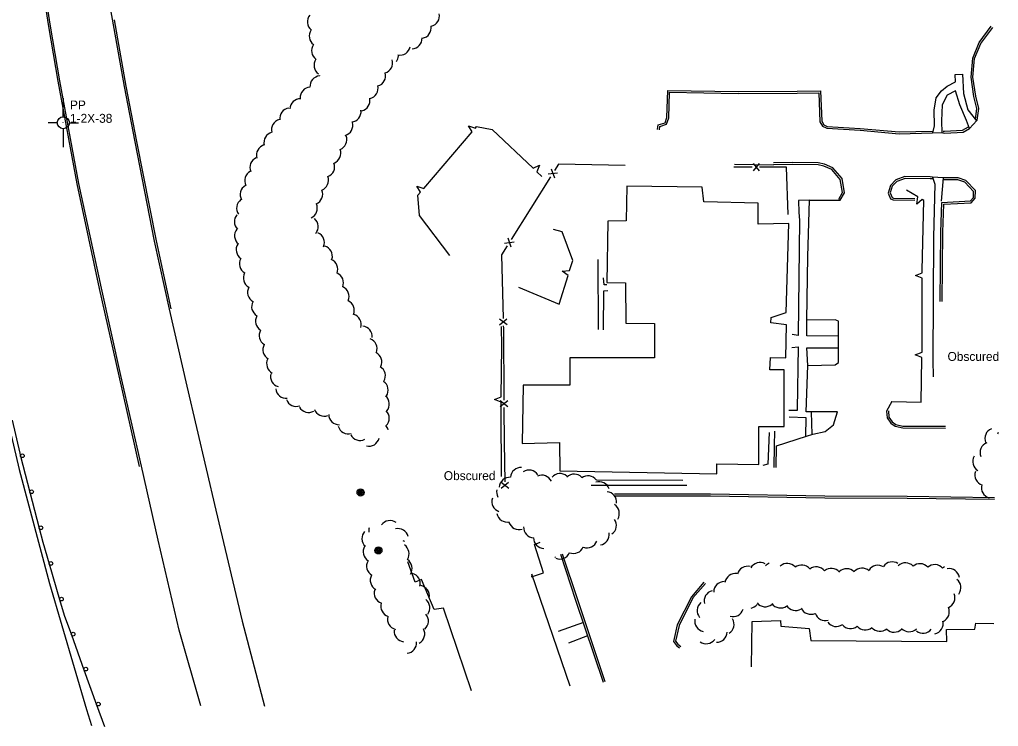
# Model space of a CAD drawing. Extents: x 2402803 to 2427059, y 6985292 to 6997652.
# Drawn here: x 2410890 to 2411417, y 6985344 to 6985725 of the extents above; entities that cross this region are included whole.
import ezdxf

# ---------------------------------------------------------------- set-up
doc = ezdxf.new("R2010")
doc.units = 0
for name, color, linetype in [('p_control ground ctrl', 7, 'Continuous'), ('p_dtm retaining wall', 7, 'Continuous'), ('p_dtm sidewalk', 7, 'Continuous'), ('p_road - paved curb', 7, 'Continuous'), ('p_road guard rails', 7, 'Continuous'), ('p_structure building', 7, 'Continuous'), ('p_structure fence', 7, 'Continuous'), ('p_utility manhole', 7, 'Continuous'), ('p_veg woods', 7, 'Continuous')]:
    doc.layers.add(name, color=color, linetype=linetype)

msp = doc.modelspace()

# ---------------------------------------------------------------- linework, layer by layer
at = {"layer": 'p_control ground ctrl'}
for p, q in [((2410913.64, 6985672.36), (2410913.66, 6985682.36)), ((2410910.4, 6985669.12), (2410905.4, 6985669.13)), ((2410913.64, 6985665.88), (2410913.62, 6985655.88)), ((2410913.64, 6985669.12), (2410913.64, 6985669.16)), ((2410916.88, 6985669.12), (2410921.88, 6985669.11))]:
    msp.add_line(p, q, dxfattribs=at)
msp.add_circle((2410913.64, 6985669.12), 3.24, dxfattribs=at)
at = {"layer": 'p_dtm retaining wall'}
for p, q in [((2411107.81, 6985633.77), (2411133.8, 6985664.17)), ((2411275.21, 6985646.75), (2411296.17, 6985646.46)), ((2411168.79, 6985642.71), (2411171.49, 6985640.17)), ((2411374.02, 6985629.15), (2411367.84, 6985632.79)), ((2411376.21, 6985545.53), (2411376.29, 6985585.52))]:
    msp.add_line(p, q, dxfattribs=at)
for points in [[(2411133.8, 6985664.17), (2411131.89, 6985667.53), (2411135.6, 6985666.28)], [(2411135.6, 6985666.28), (2411136.29, 6985667.09), (2411144.74, 6985665.41), (2411166.78, 6985644.61)], [(2411166.78, 6985644.61), (2411170.23, 6985646.35), (2411168.79, 6985642.71)], [(2411106.01, 6985631.66), (2411104.11, 6985635.02), (2411107.81, 6985633.77)], [(2411121.77, 6985597.67), (2411105.48, 6985619.27), (2411104.7, 6985630.13), (2411106.01, 6985631.66)], [(2411376.37, 6985627.76), (2411373.38, 6985625.31), (2411373.98, 6985629.17)], [(2411376.3, 6985588.29), (2411376.3, 6985589.67), (2411377.22, 6985627.26), (2411376.37, 6985627.76)], [(2411186.34, 6985589.5), (2411188.03, 6985595.02), (2411182.37, 6985610.41), (2411177.63, 6985611.63)], [(2411158.77, 6985580.56), (2411180.82, 6985571.51), (2411185.52, 6985586.85)], [(2411185.52, 6985586.85), (2411182.44, 6985589.18), (2411186.34, 6985589.5)], [(2411376.29, 6985585.52), (2411372.66, 6985586.85), (2411376.3, 6985588.29)], [(2411149.57, 6985521.49), (2411149.9, 6985548.66), (2411149.66, 6985559.51)], [(2411376.2, 6985542.76), (2411372.57, 6985544.09), (2411376.21, 6985545.53)], [(2411359.96, 6985519.09), (2411375.78, 6985518.74), (2411376.2, 6985542.17), (2411376.2, 6985542.76)], [(2411149.54, 6985518.72), (2411145.92, 6985520.08), (2411149.57, 6985521.49)], [(2411149.61, 6985478.75), (2411149.48, 6985514.1), (2411149.54, 6985518.72)]]:
    msp.add_lwpolyline(points, dxfattribs=at)
at = {"layer": 'p_dtm sidewalk'}
for points in [[(2411382.06, 6985663.67), (2411382.96, 6985667.5), (2411382.69, 6985675.94), (2411383.9, 6985682.55), (2411386.77, 6985686.29), (2411389.83, 6985688.89), (2411394.31, 6985691.21), (2411394.1, 6985695.12), (2411398.02, 6985695.21), (2411398.64, 6985684.88), (2411400.87, 6985676.01), (2411405.61, 6985670.09)], [(2411401.82, 6985666.06), (2411400.22, 6985670.25), (2411396.52, 6985678.72), (2411394.23, 6985686.3), (2411389.83, 6985683.93), (2411387.02, 6985678.74), (2411386.78, 6985670.14), (2411386.89, 6985663.6)], [(2411381.89, 6985639.9), (2411383.2, 6985636.04), (2411382.34, 6985607.49), (2411382.12, 6985541.37), (2411382.29, 6985532.32)], [(2411387.55, 6985639.44), (2411386.5, 6985626.96)], [(2411315.58, 6985627.47), (2411309.65, 6985627.25), (2411309.82, 6985620.75), (2411310.13, 6985616.65), (2411309.42, 6985554.65), (2411306.23, 6985555.04)], [(2411201.91, 6985557.74), (2411201.75, 6985595.58)], [(2411206.5, 6985581.78), (2411204.92, 6985581.79), (2411204.61, 6985585.55)], [(2411204.59, 6985557.62), (2411204.83, 6985578.68), (2411206.89, 6985578.77)], [(2411331.23, 6985554.16), (2411314.23, 6985554.36), (2411314.14, 6985563.02)], [(2411306.08, 6985548.18), (2411309.53, 6985548.49), (2411309.01, 6985514.81), (2411308.97, 6985514.2), (2411304.47, 6985514.15)], [(2411314.66, 6985538.44), (2411314.13, 6985548.01), (2411331.23, 6985547.97)], [(2411316.97, 6985501.26), (2411316.63, 6985513.44)], [(2411313.58, 6985500.3), (2411313.89, 6985510.17), (2411304.62, 6985510.61)], [(2411293.91, 6985502.41), (2411293.15, 6985485.23), (2411290.54, 6985484.52)], [(2411296.76, 6985495.19), (2411296.85, 6985503)], [(2411201.02, 6985476.83), (2411247.4, 6985476.61)], [(2411249.59, 6985473.78), (2411198.02, 6985473.83)], [(2411193.79, 6985400.09), (2411180.28, 6985395.19)], [(2411185.99, 6985389.18), (2411196.15, 6985393.05)]]:
    msp.add_lwpolyline(points, dxfattribs=at)
at = {"layer": 'p_road - paved curb'}
for points in [[(2410910.85, 6985691.58), (2410905.75, 6985721.01), (2410900.8, 6985753.26), (2410895.93, 6985786.29), (2410890.97, 6985819.73), (2410889, 6985843.87), (2410885.42, 6985872.64), (2410883.31, 6985891.25), (2410881.33, 6985896.79), (2410876.66, 6985899.93), (2410869.69, 6985900.17), (2410844.08, 6985898.12), (2410822.36, 6985896.03)], [(2410911.84, 6985691.75), (2410906.74, 6985721.17), (2410901.79, 6985753.41), (2410896.92, 6985786.44), (2410891.96, 6985819.84), (2410889.99, 6985843.97), (2410886.41, 6985872.76), (2410884.29, 6985891.48), (2410882.16, 6985897.44), (2410876.98, 6985900.92), (2410869.67, 6985901.17), (2410843.99, 6985899.12), (2410822.4, 6985897.04)], [(2410939.05, 6985729.99), (2410946.34, 6985688.58)], [(2410941.02, 6985724.58), (2410947.32, 6985688.75)], [(2411405.04, 6985670.93), (2411405.04, 6985670.94), (2411405.81, 6985676.77), (2411404.21, 6985683.27), (2411402.66, 6985693.6), (2411403.58, 6985703.95), (2411407.06, 6985712.23), (2411413.55, 6985721.06)], [(2411405.83, 6985670.32), (2411406, 6985670.54), (2411406.83, 6985676.83), (2411405.19, 6985683.46), (2411403.67, 6985693.63), (2411404.56, 6985703.71), (2411407.94, 6985711.73), (2411414.36, 6985720.47)], [(2410954.69, 6985484.08), (2410943.64, 6985532.84), (2410933.14, 6985579.93), (2410921.1, 6985636.21), (2410910.86, 6985691.57)], [(2410955.67, 6985484.3), (2410944.62, 6985533.06), (2410934.12, 6985580.14), (2410922.08, 6985636.41), (2410911.84, 6985691.75)], [(2410946.34, 6985688.58), (2410952.14, 6985658.91), (2410962.61, 6985605.31), (2410970.58, 6985568.81)], [(2410947.32, 6985688.77), (2410953.12, 6985659.1), (2410963.59, 6985605.51), (2410971.56, 6985569.02)], [(2410847.1, 6985684.66), (2410858.5, 6985620.44), (2410874.82, 6985546.34), (2410889.86, 6985482.51), (2410906.12, 6985421), (2410926.18, 6985353.27), (2410928.84, 6985344.63)], [(2411233.73, 6985665.49), (2411234.13, 6985667.92), (2411237.8, 6985669.12), (2411238.82, 6985671.91), (2411239.25, 6985686.56), (2411277.16, 6985685.89), (2411308.93, 6985686.07), (2411321.58, 6985686.23), (2411322.21, 6985669.92), (2411323.34, 6985667.99), (2411325.2, 6985667.11), (2411342.92, 6985666.1), (2411363.94, 6985664.14), (2411381.88, 6985664.67)], [(2411234.72, 6985665.33), (2411235.02, 6985667.16), (2411238.57, 6985668.32), (2411239.81, 6985671.72), (2411240.22, 6985685.54), (2411277.15, 6985684.89), (2411308.94, 6985685.07), (2411320.62, 6985685.22), (2411321.22, 6985669.63), (2411322.63, 6985667.22), (2411324.95, 6985666.12), (2411342.85, 6985665.1), (2411363.91, 6985663.14), (2411381.91, 6985663.67)], [(2411387.5, 6985663.6), (2411388.42, 6985663.58), (2411398.36, 6985664.06), (2411401.73, 6985665.97)], [(2411387.52, 6985664.6), (2411388.41, 6985664.58), (2411398.07, 6985665.05), (2411401.24, 6985666.84)], [(2411405.83, 6985670.32), (2411401.73, 6985665.97)], [(2411387.96, 6985663.59), (2411381.91, 6985663.67)], [(2411332.19, 6985627.43), (2411334.44, 6985631.4), (2411333.15, 6985639.04), (2411328.26, 6985644.8), (2411323.68, 6985646.77), (2411320.32, 6985647.53), (2411306.46, 6985647.68), (2411296.15, 6985647.46)], [(2411331.32, 6985627.92), (2411333.39, 6985631.58), (2411332.21, 6985638.6), (2411327.65, 6985643.97), (2411323.37, 6985645.81), (2411320.2, 6985646.53), (2411306.47, 6985646.68), (2411296.17, 6985646.46)], [(2411381.89, 6985639.9), (2411380.59, 6985640), (2411366.99, 6985640.14), (2411362.09, 6985638.33), (2411359.23, 6985635.42), (2411357.99, 6985631.28), (2411359.31, 6985628.2), (2411360.68, 6985627.54), (2411372.34, 6985627.39)], [(2411387.55, 6985639.44), (2411381.89, 6985639.9)], [(2411381.81, 6985638.9), (2411380.55, 6985639), (2411367.16, 6985639.14), (2411362.65, 6985637.47), (2411360.12, 6985634.9), (2411359.05, 6985631.34), (2411360.08, 6985628.94), (2411360.91, 6985628.54), (2411372.35, 6985628.39)], [(2411386.04, 6985572.89), (2411386.41, 6985610.18), (2411386.93, 6985626.26), (2411402.29, 6985627), (2411403.93, 6985628.95), (2411403.99, 6985632.19), (2411399.35, 6985637.18), (2411395.45, 6985638.39), (2411387.77, 6985638.42), (2411387.47, 6985638.44)], [(2411387.04, 6985572.88), (2411387.41, 6985610.16), (2411387.9, 6985625.31), (2411402.78, 6985626.02), (2411404.92, 6985628.58), (2411405, 6985632.57), (2411399.9, 6985638.06), (2411395.6, 6985639.39), (2411387.81, 6985639.42), (2411387.55, 6985639.44)], [(2411297.76, 6985495.17), (2411313.9, 6985500.4), (2411317.41, 6985501.38), (2411323.96, 6985502.95), (2411328.62, 6985506.55), (2411330.63, 6985513.54), (2411313.8, 6985513.42), (2411314.66, 6985538.44), (2411329.46, 6985538.77), (2411331.22, 6985540.06), (2411331.24, 6985541.87), (2411331.22, 6985562.37), (2411329.45, 6985562.97), (2411314.14, 6985562.82), (2411314.62, 6985597.05), (2411315.58, 6985627.47), (2411332.19, 6985627.43)], [(2410970.58, 6985568.81), (2410980.22, 6985527.23), (2410995.83, 6985460.54), (2411009.98, 6985400.86), (2411022.02, 6985355.02)], [(2411359.96, 6985519.09), (2411357.12, 6985513.92)], [(2411357.12, 6985513.92), (2411357.45, 6985510.28), (2411359.35, 6985507.45), (2411361.72, 6985505.78), (2411365.82, 6985504.8), (2411388.84, 6985504.78)], [(2411358.12, 6985514.01), (2411358.42, 6985510.63), (2411360.08, 6985508.16), (2411362.14, 6985506.71), (2411365.94, 6985505.8), (2411388.84, 6985505.78)], [(2411296.57, 6985483.54), (2411296.76, 6985495.19)], [(2411297.57, 6985483.52), (2411297.76, 6985495.17)], [(2410987.74, 6985355.15), (2410975.96, 6985395.96), (2410964.69, 6985444.44), (2410955.67, 6985484.3)], [(2411210.48, 6985469.27), (2411262.21, 6985469.35), (2411323.9, 6985468.25), (2411368.22, 6985468.06), (2411415.3, 6985467.41)], [(2411210.48, 6985468.27), (2411262.2, 6985468.35), (2411323.89, 6985467.25), (2411368.21, 6985467.06), (2411415.29, 6985466.41)], [(2411204.63, 6985367.76), (2411189.8, 6985411.98), (2411181.63, 6985436.61)], [(2411205.58, 6985368.08), (2411190.75, 6985412.3), (2411182.58, 6985436.92)], [(2411258.74, 6985421.7), (2411251.96, 6985413.85), (2411244.39, 6985398.86), (2411242.38, 6985389.81), (2411243.88, 6985387.67), (2411245.65, 6985386.41)], [(2411259.5, 6985421.05), (2411252.8, 6985413.29), (2411245.34, 6985398.52), (2411243.45, 6985390.02), (2411244.6, 6985388.38), (2411246.23, 6985387.22)]]:
    msp.add_lwpolyline(points, dxfattribs=at)
at = {"layer": 'p_road guard rails'}
for p, q in [((2410890.59, 6985489.56), (2410895.59, 6985470.19)), ((2410895.59, 6985470.19), (2410900.59, 6985450.83)), ((2410906, 6985431.58), (2410911.66, 6985412.41)), ((2410917.96, 6985393.44), (2410924.76, 6985374.63)), ((2410924.76, 6985374.63), (2410931.55, 6985355.82))]:
    msp.add_line(p, q, dxfattribs=at)
for points in [[(2410886.1, 6985509.05), (2410890.14, 6985491.29), (2410890.59, 6985489.56)], [(2410900.59, 6985450.83), (2410902.55, 6985443.25), (2410906, 6985431.58)], [(2410911.66, 6985412.41), (2410914.14, 6985404.01), (2410917.96, 6985393.44)], [(2410931.55, 6985355.82), (2410935.78, 6985344.13), (2410935.78, 6985344.13)]]:
    msp.add_lwpolyline(points, dxfattribs=at)
for centre in [(2410891.56, 6985489.81), (2410896.56, 6985470.44), (2410901.56, 6985451.08), (2410906.96, 6985431.86), (2410912.62, 6985412.69), (2410918.9, 6985393.78), (2410925.7, 6985374.97), (2410932.49, 6985356.16)]:
    msp.add_circle(centre, 1, dxfattribs=at)
at = {"layer": 'p_structure building'}
msp.add_lwpolyline([(2411257.86, 6985634.51), (2411217.24, 6985634.98), (2411216.78, 6985616.27), (2411207.01, 6985616.1), (2411206.5, 6985583.05), (2411216.51, 6985582.98), (2411216.73, 6985561.21), (2411232.14, 6985561.07), (2411232.13, 6985542.49), (2411186.5, 6985542.57), (2411186.51, 6985527.83), (2411161.36, 6985527.76), (2411160.79, 6985496.43), (2411180.99, 6985497.06), (2411181.16, 6985481.79), (2411265.74, 6985480.17), (2411265.77, 6985485.44), (2411288.25, 6985485.09), (2411288.26, 6985505.51), (2411301.9, 6985505.6), (2411301.88, 6985536.11), (2411294.31, 6985536.12), (2411294.51, 6985542.73), (2411302.92, 6985542.56), (2411303.15, 6985560.31), (2411294.72, 6985561.33), (2411294.96, 6985564.3), (2411302.95, 6985566.97), (2411304.53, 6985614.9), (2411287.93, 6985614.51), (2411287.88, 6985625.89), (2411258.6, 6985626.57)], close=True, dxfattribs=at)
for points in [[(2411186.67, 6985365.85), (2411166.08, 6985426.01), (2411165.91, 6985424.65), (2411172.32, 6985426.89), (2411167.55, 6985441.99), (2411170.54, 6985443.24)], [(2411133.49, 6985363.33), (2411118.35, 6985407.73), (2411113.37, 6985406.98), (2411106.67, 6985423.17), (2411103.26, 6985421.72), (2411099.17, 6985432.71)], [(2411284.3, 6985376.2), (2411284.63, 6985400.63), (2411299.9, 6985401.2), (2411300.07, 6985398.11), (2411315.35, 6985396.77), (2411316.31, 6985390.36), (2411389.61, 6985389.9), (2411389.34, 6985396.3), (2411404.67, 6985396.48), (2411405.18, 6985399.7), (2411414.86, 6985399.52)]]:
    msp.add_lwpolyline(points, dxfattribs=at)
at = {"layer": 'p_structure fence'}
for p, q in [((2411284.72, 6985645.24), (2411274.91, 6985645.22)), ((2411285.32, 6985647.21), (2411288.53, 6985643.22)), ((2411288.52, 6985647.22), (2411285.33, 6985643.21)), ((2411176.12, 6985640.05), (2411154.83, 6985606.19)), ((2411174.77, 6985641.6), (2411179.86, 6985642.18)), ((2411176.48, 6985644.31), (2411178.16, 6985639.47)), ((2411151.35, 6985604.36), (2411156.44, 6985604.94)), ((2411153.05, 6985607.07), (2411154.74, 6985602.23)), ((2411148.6, 6985563.53), (2411152.68, 6985560.43)), ((2411148.68, 6985560.33), (2411152.6, 6985563.63)), ((2411149.03, 6985519.59), (2411153.05, 6985516.42)), ((2411149.05, 6985516.39), (2411153.03, 6985519.62)), ((2411149.54, 6985475.58), (2411153.59, 6985472.44)), ((2411149.59, 6985472.38), (2411153.54, 6985475.64))]:
    msp.add_line(p, q, dxfattribs=at)
for points in [[(2411216.33, 6985646.18), (2411180.35, 6985646.77), (2411178.25, 6985643.43)], [(2411304.1, 6985619.78), (2411303.18, 6985645.28), (2411288.72, 6985645.25)], [(2411152.7, 6985602.81), (2411149.72, 6985598.07), (2411150.57, 6985563.78)], [(2411150.67, 6985559.79), (2411150.7, 6985558.46), (2411151, 6985519.8)], [(2411151.03, 6985515.81), (2411151.17, 6985497.02), (2411151.5, 6985475.81)]]:
    msp.add_lwpolyline(points, dxfattribs=at)
at = {"layer": 'p_utility manhole'}
for centre, radius in [((2411073.76, 6985470.07), 1.9), ((2411073.76, 6985470.07), 1.44), ((2411073.76, 6985470.07), 0.973), ((2411073.76, 6985470.07), 0.539), ((2411073.76, 6985470.07), 0.192), ((2411083.38, 6985438.86), 1.9), ((2411083.38, 6985438.86), 1.44), ((2411083.38, 6985438.86), 0.973), ((2411083.38, 6985438.86), 0.539), ((2411083.38, 6985438.86), 0.192)]:
    msp.add_circle(centre, radius, dxfattribs=at)
at = {"layer": 'p_veg woods'}
for centre, start, end in [((2411050.75, 6985723.47), 141.2473, 231.2473), ((2411110.64, 6985726.64), 282.033, 12.033), ((2411051.74, 6985715.76), 144.2822, 234.2822), ((2411106.17, 6985720.18), 280.032, 10.032), ((2411101.28, 6985714.58), 271.985, 1.985), ((2411053.03, 6985707.87), 144.373, 234.373), ((2411095.01, 6985711.15), 258.2422, 348.2422), ((2411054.34, 6985699.98), 144.373, 234.373), ((2411085.4, 6985701.37), 286.3088, 16.3088), ((2411088.61, 6985705.6), 321.9799, 354.6842), ((2411052.13, 6985688.67), 94.0251, 184.0251), ((2411057.36, 6985694.69), 181.3928, 184.0251), ((2411081.56, 6985694.35), 286.3088, 16.3088), ((2411046.9, 6985682.66), 94.0251, 184.0251), ((2411077.52, 6985687.69), 283.3316, 13.3316), ((2411041.34, 6985676.35), 87.9218, 177.9218), ((2411073.17, 6985681.08), 282.1293, 12.1293), ((2411035.89, 6985671.45), 97.9019, 187.9019), ((2411068.37, 6985675.13), 276.8765, 6.8765), ((2411031.41, 6985665.37), 104.3474, 194.3474), ((2411063.94, 6985667.74), 285.7731, 15.7731), ((2411027.35, 6985658.5), 104.6394, 194.6394), ((2411060.72, 6985660), 291.0627, 21.0627), ((2411023.37, 6985651.74), 106.782, 196.782), ((2411019.77, 6985645.08), 113.1209, 203.1209), ((2411057.47, 6985652.7), 290.99, 20.99), ((2411054.15, 6985645.45), 290.5733, 20.5733), ((2411016.97, 6985637.93), 117.6128, 207.6128), ((2411050.86, 6985638.12), 291.0477, 21.0477), ((2411014.58, 6985630.5), 120.3438, 210.3438), ((2411047.73, 6985630.66), 292.3998, 22.3998), ((2411012.62, 6985623.13), 125.6928, 215.6928), ((2411044.82, 6985623.11), 293.7496, 23.7496), ((2411011.42, 6985615.89), 139.124, 225.3748), ((2411045.3, 6985613.21), 319.7105, 49.7105), ((2411011.52, 6985608.29), 141.1936, 231.1936), ((2411048.65, 6985604.55), 337.5985, 67.5985), ((2411012.39, 6985600.76), 147.2919, 237.2919), ((2411052.92, 6985597.25), 344.0596, 74.0596), ((2411014.11, 6985593.2), 150.6907, 240.6907), ((2411055.85, 6985590.29), 337.6692, 67.6692), ((2411016.27, 6985585.55), 151.2871, 241.2871), ((2411058.91, 6985582.91), 337.5331, 67.5331), ((2411018.54, 6985577.85), 150.7466, 240.7466), ((2411061.94, 6985575.53), 337.2607, 67.2607), ((2411020.72, 6985570.11), 150.0674, 240.0674), ((2411064.75, 6985568.16), 335.8391, 65.8391), ((2411068.44, 6985560.52), 343.236, 73.236), ((2411022.79, 6985562.35), 149.5059, 239.5059), ((2411024.77, 6985554.63), 149.763, 239.763), ((2411074.37, 6985554.03), 353.7844, 83.7844), ((2411077, 6985547.39), 340.231, 70.231), ((2411026.79, 6985546.92), 150.0296, 240.0296), ((2411079.62, 6985540.22), 335.0135, 65.0135), ((2411028.79, 6985539.4), 152.9893, 242.9893), ((2411081.48, 6985532.85), 329.1686, 59.1686), ((2411030.9, 6985532.5), 164.681, 254.681), ((2411082.98, 6985525.22), 325.9571, 55.9571), ((2411033.72, 6985526.41), 185.4335, 275.4335), ((2411039.12, 6985522.06), 200.8244, 290.8244), ((2411083.61, 6985517.71), 319.4887, 49.4887), ((2411045.79, 6985518.79), 209.0735, 299.0735), ((2411054.16, 6985516.79), 200.3819, 290.3819), ((2411083.56, 6985510.06), 314.7285, 44.7285), ((2411062.27, 6985512.18), 180.6805, 270.6805), ((2411067.18, 6985507.26), 196.2079, 286.2079), ((2411083.15, 6985502.35), 15.4681, 40.8755), ((2411415.71, 6985499.1), 111.7339, 201.7339), ((2411073.5, 6985503.72), 206.9649, 296.9649), ((2411078.22, 6985500.6), 256.9473, 346.9473), ((2411422.31, 6985499.7), 152.5605, 162.3563), ((2411413.13, 6985491.49), 110.9634, 200.9634), ((2411409.16, 6985486.73), 150.3042, 240.3042), ((2411160.13, 6985477.85), 86.0139, 176.0139), ((2411164.53, 6985476.46), 33.62, 123.62), ((2411410.32, 6985479.48), 161.2723, 251.2723), ((2411154.09, 6985472.6), 86.0139, 176.0139), ((2411171.45, 6985473.73), 25.0826, 115.0826), ((2411181.24, 6985474.6), 50.0052, 140.0052), ((2411188.82, 6985474.29), 43.8061, 133.8061), ((2411196.25, 6985473.36), 36.5949, 126.5949), ((2411152.71, 6985470.34), 167.7161, 208.8991), ((2411202.31, 6985470.18), 18.7019, 108.7019), ((2411413.89, 6985472.58), 163.9174, 253.9174), ((2411150.11, 6985465.19), 161.45, 251.45), ((2411206.07, 6985464.85), 354.4324, 84.4324), ((2411207.5, 6985458.75), 328.1809, 58.1809), ((2411089.56, 6985449.27), 53.7639, 143.7639), ((2411152.78, 6985459.74), 190.7535, 280.7535), ((2411205.97, 6985452.37), 304.9299, 34.9299), ((2411083.85, 6985449.42), 162.7344, 187.3805), ((2411093.93, 6985444.98), 14.3956, 104.3956), ((2411159.07, 6985455.76), 198.3064, 288.3064), ((2411167.25, 6985451.33), 177.7682, 267.7682), ((2411080.13, 6985445.3), 137.7508, 227.7508), ((2411172.64, 6985445.54), 178.5197, 268.5197), ((2411202.06, 6985447.38), 278.9702, 8.9702), ((2411080.77, 6985438.11), 148.645, 238.645), ((2411094.71, 6985438.73), 60.1562, 69.1349), ((2411094.25, 6985437.09), 326.6803, 56.6803), ((2411188.51, 6985442.89), 247.7313, 337.7313), ((2411195.83, 6985445.93), 248.8426, 338.8426), ((2411095.87, 6985429.26), 326.6803, 56.6803), ((2411174.92, 6985439.48), 308.6749, 312.8563), ((2411181.13, 6985439.84), 247.4352, 337.4352), ((2411082.65, 6985430.44), 149.7783, 239.7783), ((2411282.2, 6985424.68), 75.3638, 165.3638), ((2411288.96, 6985426.72), 61.5037, 151.5037), ((2411296.08, 6985426.79), 113.5006, 138.0286), ((2411303.62, 6985426.25), 41.4193, 131.4193), ((2411311.37, 6985425.39), 38.572, 128.572), ((2411319.26, 6985424.38), 37.92, 127.92), ((2411327.33, 6985423.59), 39.511, 129.511), ((2411335.61, 6985423.38), 43.4085, 133.4085), ((2411343.88, 6985423.69), 47.3072, 137.3072), ((2411352.45, 6985425.2), 57.5534, 147.5534), ((2411360.11, 6985427.06), 56.1024, 146.1024), ((2411367.32, 6985426.54), 44.0675, 134.0675), ((2411375.13, 6985426.1), 41.6583, 131.6583), ((2411383.05, 6985425.57), 41.311, 131.311), ((2411391, 6985425.06), 118.9698, 131.311), ((2411390.75, 6985423.46), 9.3295, 99.3295), ((2411084.64, 6985422.82), 151.4359, 241.4359), ((2411100.26, 6985421.04), 345.8607, 75.8607), ((2411275.66, 6985420.79), 81.0289, 171.0289), ((2411391.54, 6985418.78), 323.0223, 53.0223), ((2411105.2, 6985414.37), 350.3026, 80.3026), ((2411269.69, 6985416.5), 90.5248, 180.5248), ((2411086.78, 6985415.81), 161.1054, 251.1054), ((2411264.51, 6985411.64), 104.2621, 194.2621), ((2411388.3, 6985413.39), 292.4534, 22.4534), ((2411090.33, 6985408.75), 162.4854, 252.4854), ((2411105.44, 6985407.97), 323.0091, 53.0091), ((2411260.7, 6985406.42), 129.7994, 219.7994), ((2411282.94, 6985413.39), 281.801, 320.8833), ((2411291.7, 6985414.2), 219.5209, 309.5209), ((2411299.94, 6985413.55), 215.4205, 305.4205), ((2411308.15, 6985412.15), 210.4815, 300.4815), ((2411316.33, 6985410.13), 204.0675, 294.0675), ((2411385.27, 6985405.81), 294.8972, 24.8972), ((2411093.87, 6985401.86), 166.1072, 256.1072), ((2411104.68, 6985400.84), 310.4044, 40.4044), ((2411274.37, 6985408.86), 254.1747, 344.1747), ((2411324.09, 6985406.75), 197.0338, 287.0338), ((2411259.45, 6985400.76), 168.3142, 258.3142), ((2411269.29, 6985399.08), 302.0185, 32.0185), ((2411330.02, 6985403.58), 216.0216, 306.0216), ((2411337.69, 6985402.44), 219.4052, 309.4052), ((2411345.61, 6985401.67), 219.9857, 309.9857), ((2411353.49, 6985400.99), 221.2248, 311.2248), ((2411381.97, 6985399.57), 282.2229, 12.2229), ((2411097.46, 6985395.38), 175.1084, 265.1084), ((2411102.69, 6985393.94), 298.4223, 28.4223), ((2411265.66, 6985395.08), 268.1508, 358.1508), ((2411361.17, 6985400.51), 225.6106, 315.6106), ((2411369.26, 6985400.74), 224.1516, 314.1516), ((2411376.74, 6985399.95), 231.4727, 321.4727), ((2411098.29, 6985389.13), 274.9751, 4.9751), ((2411259.96, 6985394.27), 233.8025, 323.8025)]:
    msp.add_arc(centre, 5.65, start, end, dxfattribs=at)

# ---------------------------------------------------------------- texts
at = {"layer": 'p_control ground ctrl'}
for s, p in [('  PP', (2410913.66, 6985676.29)), ('  1-2X-38', (2410913.66, 6985669.09))]:
    msp.add_text(s, height=4.8, dxfattribs=at).set_placement(p)
at = {"layer": 'p_veg woods'}
for p in [(2411389.96, 6985540.9), (2411118.61, 6985476.72)]:
    msp.add_text('Obscured', height=4.8, dxfattribs=at).set_placement(p)

doc.saveas('drawing.dxf')
